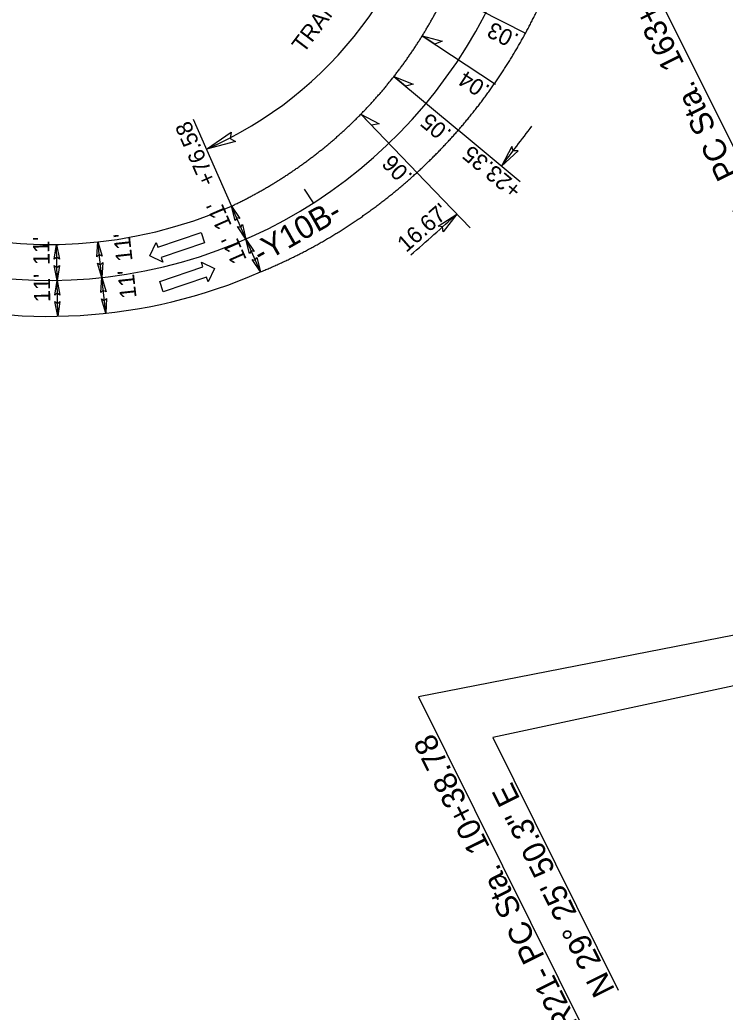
# Model space of a CAD drawing. Extents: x 472216 to 481979, y 489069 to 507339.
# Drawn here: x 475503.5 to 475719.3, y 501761.7 to 502065.2 of the extents above; entities that cross this region are included whole.
import ezdxf

# ---------------------------------------------------------------- set-up
doc = ezdxf.new("R2010")
doc.units = 0
for name, color, linetype in [('Old_Level_12', 7, 'Continuous'), ('Prop Drainage Structure Drop Inlet Grate 2 Narrow Slots and Sag Grates 840 24 CELL', 7, 'Continuous'), ('Prop Drainage Structure Drop Inlet Grate 2 Wide Slots and Sag Grates 840 22 Label', 7, 'Continuous'), ('Prop Drainage Structure Outlet Berm Ditch 850 10 CELL', 7, 'Continuous'), ('Prop Drainage Structure Pipe CSP 15in', 7, 'Continuous'), ('Prop Drainage Structure Pipe RCP 24in Class III Label', 7, 'Continuous'), ('Prop Drainage Structure Pipe Side Drain 15in Label', 7, 'Continuous'), ('Sheet Block Revision CELL', 7, 'Continuous'), ('Sheet North Arrow Point CELL', 7, 'Continuous'), ('Sheet PE Seal Cell', 7, 'Continuous'), ('Sheet Plan And Profile CELL', 7, 'Continuous')]:
    doc.layers.add(name, color=color, linetype=linetype)

msp = doc.modelspace()

# ---------------------------------------------------------------- linework, layer by layer
at = {"layer": 'Old_Level_12'}
for p, q in [((475682.12, 502106.24), (475733.03, 502003.86)), ((475803.74, 501892.89), (475625.55, 501858.16)), ((475792.91, 501876.73), (475648.22, 501845.68)), ((475625.55, 501858.16), (475679.94, 501748.8)), ((475648.22, 501845.68), (475686.63, 501768.45))]:
    msp.add_line(p, q, dxfattribs=at)
at = {"layer": 'Prop Drainage Structure Drop Inlet Grate 2 Narrow Slots and Sag Grates 840 24 CELL'}
for points in [[(475626.65, 502060.34), (475632.77, 502058.71), (475630.52, 502057.79)], [(475617.95, 502047.86), (475623.84, 502045.56), (475621.5, 502044.9)], [(475607.87, 502036.38), (475613.48, 502033.45), (475611.08, 502033.05)]]:
    msp.add_lwpolyline(points, close=True, dxfattribs=at)
at = {"layer": 'Prop Drainage Structure Drop Inlet Grate 2 Wide Slots and Sag Grates 840 22 Label'}
for p, q in [((475633.87, 502073.6), (475658.26, 502061.15)), ((475626.65, 502060.34), (475649.04, 502045.6)), ((475617.95, 502047.86), (475637.94, 502031.24)), ((475607.87, 502036.38), (475625.35, 502018.23)), ((475656.61, 502015.73), (475637.67, 502031.47)), ((475625.05, 502018.54), (475641.35, 502001.6))]:
    msp.add_line(p, q, dxfattribs=at)
for points in [[(475654.09, 502026.54), (475650.88, 502020.49), (475655.98, 502025.12), (475654.5, 502025.17)], [(475631.48, 502002.17), (475637.27, 502005.84), (475633.04, 502000.4), (475632.88, 502001.87)]]:
    msp.add_lwpolyline(points, close=True, dxfattribs=at)
for centre, start, end in [((474931.1, 502577.28), 322.27625, 323.24582), ((475026.31, 502680.26), 310.98355, 312.17363)]:
    msp.add_arc(centre, 910, start, end, dxfattribs=at)
at = {"layer": 'Prop Drainage Structure Outlet Berm Ditch 850 10 CELL'}
for points in [[(475569.49, 502028), (475560.66, 502025.65), (475568.22, 502030.89), (475567.84, 502028.95)], [(475569.4, 502003.82), (475568.3, 502008.25), (475570.85, 502004.43), (475569.89, 502004.63)], [(475571.62, 502002.61), (475572.72, 501998.18), (475570.17, 502002), (475571.14, 502001.79)], [(475514.04, 501992.04), (475514.74, 501996.55), (475515.62, 501992.04), (475514.81, 501992.6)], [(475527.14, 501992.78), (475527.43, 501997.34), (475528.71, 501992.93), (475527.85, 501993.41)], [(475573.82, 501993.74), (475572.72, 501998.18), (475575.27, 501994.35), (475574.31, 501994.56)], [(475576.05, 501992.54), (475577.14, 501988.1), (475574.59, 501991.93), (475575.56, 501991.72)], [(475515.63, 501990.06), (475514.93, 501985.55), (475514.05, 501990.06), (475514.86, 501989.5)], [(475528.9, 501990.96), (475528.62, 501986.4), (475527.33, 501990.82), (475528.19, 501990.33)], [(475528.33, 501981.85), (475528.62, 501986.4), (475529.9, 501981.99), (475529.04, 501982.48)], [(475514.23, 501981.04), (475514.93, 501985.55), (475515.8, 501981.04), (475514.99, 501981.6)], [(475515.81, 501979.06), (475515.11, 501974.55), (475514.23, 501979.06), (475515.04, 501978.5)], [(475530.09, 501980.03), (475529.8, 501975.47), (475528.52, 501979.88), (475529.38, 501979.4)]]:
    msp.add_lwpolyline(points, close=True, dxfattribs=at)
at = {"layer": 'Prop Drainage Structure Pipe CSP 15in'}
msp.add_line((475515.11, 501974.55), (475514.74, 501996.55), dxfattribs=at)
at = {"layer": 'Prop Drainage Structure Pipe RCP 24in Class III Label'}
for radius, start in [(139, 214.8879), (161, 253.0851)]:
    msp.add_arc((475512.44, 502135.53), radius, start, 293.6962, dxfattribs=at)
for points in [[(475657.8, 502060.31), (475658.16, 502060.97), (475658.51, 502061.63), (475658.87, 502062.29), (475659.22, 502062.96), (475659.57, 502063.63), (475659.91, 502064.3), (475660.25, 502064.97), (475660.59, 502065.64), (475660.93, 502066.31), (475661.26, 502066.99), (475661.59, 502067.66), (475661.92, 502068.34), (475662.24, 502069.02), (475662.56, 502069.7), (475662.88, 502070.38), (475663.19, 502071.07), (475663.5, 502071.76), (475663.81, 502072.44), (475664.12, 502073.13), (475664.42, 502073.82), (475664.72, 502074.51), (475665.01, 502075.21), (475665.3, 502075.9), (475665.59, 502076.6), (475665.88, 502077.3), (475666.16, 502077.99), (475666.44, 502078.7), (475666.72, 502079.4), (475666.99, 502080.1), (475667.26, 502080.8), (475667.53, 502081.51), (475667.79, 502082.22), (475668.05, 502082.93), (475668.31, 502083.63), (475668.56, 502084.35), (475668.81, 502085.06), (475669.06, 502085.77), (475669.3, 502086.48), (475669.54, 502087.2), (475669.78, 502087.92), (475670.02, 502088.64), (475670.25, 502089.35), (475670.47, 502090.07), (475670.7, 502090.8), (475670.92, 502091.52), (475671.14, 502092.24), (475671.35, 502092.97), (475671.56, 502093.69), (475671.77, 502094.42), (475671.98, 502095.15), (475672.18, 502095.88), (475672.37, 502096.6), (475672.57, 502097.34), (475672.76, 502098.07), (475672.95, 502098.8), (475673.13, 502099.53), (475673.31, 502100.27), (475673.49, 502101), (475673.67, 502101.74), (475673.84, 502102.48), (475674.01, 502103.21), (475674.17, 502103.95), (475674.33, 502104.69), (475674.49, 502105.43), (475674.64, 502106.18), (475674.79, 502106.92), (475674.94, 502107.66), (475675.09, 502108.4), (475675.23, 502109.15), (475675.36, 502109.89), (475675.5, 502110.64), (475675.63, 502111.39), (475675.88, 502112.88)], [(475606.62, 502035.12), (475607.07, 502035.57), (475607.52, 502036.02), (475607.96, 502036.47), (475608.4, 502036.92), (475608.84, 502037.38), (475609.28, 502037.83), (475609.71, 502038.29), (475610.14, 502038.75), (475610.57, 502039.21), (475611, 502039.68), (475611.43, 502040.14), (475611.85, 502040.61), (475612.28, 502041.08), (475612.69, 502041.55), (475613.11, 502042.03), (475613.53, 502042.5), (475613.94, 502042.98), (475614.35, 502043.46), (475614.76, 502043.94), (475615.16, 502044.42), (475615.57, 502044.91), (475615.97, 502045.39), (475616.37, 502045.88), (475616.77, 502046.37), (475617.16, 502046.86), (475617.55, 502047.36), (475617.94, 502047.85), (475618.33, 502048.35), (475618.72, 502048.85), (475619.1, 502049.35), (475619.48, 502049.85), (475619.86, 502050.35), (475620.23, 502050.86), (475620.61, 502051.37), (475620.98, 502051.87), (475621.35, 502052.38), (475621.71, 502052.9), (475622.08, 502053.41), (475622.44, 502053.93), (475622.8, 502054.44), (475623.15, 502054.96), (475623.51, 502055.48), (475623.86, 502056), (475624.21, 502056.52), (475624.56, 502057.05), (475624.9, 502057.57), (475625.24, 502058.1), (475625.58, 502058.63), (475625.92, 502059.16), (475626.25, 502059.69), (475626.59, 502060.23), (475626.92, 502060.76), (475627.24, 502061.3), (475627.57, 502061.84), (475627.89, 502062.37), (475628.21, 502062.92), (475628.53, 502063.46), (475628.84, 502064), (475629.15, 502064.55), (475629.46, 502065.09), (475629.77, 502065.64), (475630.07, 502066.19), (475630.37, 502066.74), (475630.67, 502067.29), (475630.97, 502067.84), (475631.26, 502068.4), (475631.55, 502068.95), (475631.84, 502069.51), (475632.13, 502070.06), (475632.41, 502070.62), (475632.69, 502071.18), (475632.97, 502071.75), (475633.25, 502072.31), (475633.52, 502072.87)], [(475623.5, 502017.13), (475624.05, 502017.63), (475624.6, 502018.13), (475625.16, 502018.63), (475625.7, 502019.14), (475626.25, 502019.65), (475626.79, 502020.16), (475627.33, 502020.67), (475627.87, 502021.19), (475628.41, 502021.71), (475628.94, 502022.23), (475629.48, 502022.75), (475630.01, 502023.28), (475630.53, 502023.81), (475631.06, 502024.34), (475631.58, 502024.87), (475632.1, 502025.41), (475632.62, 502025.95), (475633.13, 502026.49), (475633.65, 502027.03), (475634.16, 502027.58), (475634.67, 502028.13), (475635.17, 502028.68), (475635.67, 502029.23), (475636.18, 502029.78), (475636.67, 502030.34), (475637.17, 502030.9), (475637.66, 502031.46), (475638.15, 502032.03), (475638.64, 502032.6), (475639.13, 502033.17), (475639.61, 502033.74), (475640.09, 502034.31), (475640.57, 502034.89), (475641.04, 502035.47), (475641.51, 502036.05), (475641.98, 502036.63), (475642.45, 502037.21), (475642.92, 502037.8), (475643.38, 502038.39), (475643.84, 502038.98), (475644.29, 502039.58), (475644.75, 502040.17), (475645.2, 502040.77), (475645.65, 502041.37), (475646.09, 502041.97), (475646.54, 502042.58), (475646.98, 502043.18), (475647.41, 502043.79), (475647.85, 502044.4), (475648.28, 502045.02), (475648.71, 502045.63), (475649.14, 502046.25), (475649.56, 502046.87), (475649.98, 502047.49), (475650.4, 502048.11), (475650.81, 502048.74), (475651.23, 502049.36), (475651.64, 502049.99), (475652.04, 502050.62), (475652.45, 502051.26), (475652.85, 502051.89), (475653.25, 502052.53), (475653.64, 502053.16), (475654.03, 502053.81), (475654.42, 502054.45), (475654.81, 502055.09), (475655.19, 502055.74), (475655.57, 502056.39), (475655.95, 502057.03), (475656.33, 502057.69), (475656.7, 502058.34), (475657.07, 502058.99), (475657.43, 502059.65), (475657.8, 502060.31)], [(475568.3, 502008.25), (475568.88, 502008.52), (475569.45, 502008.8), (475570.03, 502009.08), (475570.6, 502009.36), (475571.17, 502009.65), (475571.74, 502009.93), (475572.31, 502010.22), (475572.88, 502010.52), (475573.44, 502010.81), (475574.01, 502011.11), (475574.57, 502011.41), (475575.13, 502011.71), (475575.69, 502012.02), (475576.25, 502012.33), (475576.81, 502012.64), (475577.36, 502012.95), (475577.91, 502013.26), (475578.47, 502013.58), (475579.02, 502013.9), (475579.57, 502014.22), (475580.11, 502014.55), (475580.66, 502014.88), (475581.2, 502015.21), (475581.75, 502015.54), (475582.29, 502015.88), (475582.83, 502016.21), (475583.37, 502016.55), (475583.9, 502016.9), (475584.44, 502017.24), (475584.97, 502017.59), (475585.5, 502017.94), (475586.03, 502018.29), (475586.56, 502018.64), (475587.09, 502019), (475587.61, 502019.36), (475588.13, 502019.72), (475588.65, 502020.09), (475589.17, 502020.45), (475589.69, 502020.82), (475590.21, 502021.19), (475590.72, 502021.56), (475591.23, 502021.94), (475591.74, 502022.32), (475592.25, 502022.7), (475592.76, 502023.08), (475593.26, 502023.46), (475593.77, 502023.85), (475594.27, 502024.24), (475594.77, 502024.63), (475595.27, 502025.03), (475595.76, 502025.42), (475596.26, 502025.82), (475596.75, 502026.22), (475597.24, 502026.62), (475597.73, 502027.03), (475598.21, 502027.43), (475598.7, 502027.84), (475599.18, 502028.25), (475599.66, 502028.67), (475600.14, 502029.08), (475600.61, 502029.5), (475601.09, 502029.92), (475601.56, 502030.34), (475602.03, 502030.77), (475602.5, 502031.19), (475602.97, 502031.62), (475603.43, 502032.05), (475603.89, 502032.48), (475604.35, 502032.92), (475604.81, 502033.36), (475605.27, 502033.79), (475605.72, 502034.23), (475606.17, 502034.68), (475606.62, 502035.12)], [(475577.14, 501988.1), (475577.83, 501988.39), (475578.51, 501988.67), (475579.19, 501988.96), (475579.87, 501989.25), (475580.55, 501989.55), (475581.23, 501989.85), (475581.9, 501990.15), (475582.58, 501990.45), (475583.25, 501990.76), (475583.92, 501991.07), (475584.59, 501991.38), (475585.26, 501991.7), (475585.93, 501992.02), (475586.6, 501992.34), (475587.26, 501992.67), (475587.93, 501993), (475588.59, 501993.33), (475589.25, 501993.66), (475589.91, 501994), (475590.57, 501994.34), (475591.22, 501994.69), (475591.88, 501995.04), (475592.53, 501995.39), (475593.18, 501995.74), (475593.83, 501996.1), (475594.48, 501996.46), (475595.13, 501996.82), (475595.77, 501997.19), (475596.42, 501997.56), (475597.06, 501997.93), (475597.7, 501998.3), (475598.34, 501998.68), (475598.98, 501999.06), (475599.61, 501999.44), (475600.25, 501999.83), (475600.88, 502000.22), (475601.51, 502000.61), (475602.14, 502001.01), (475602.76, 502001.41), (475603.39, 502001.81), (475604.01, 502002.21), (475604.63, 502002.62), (475605.25, 502003.03), (475605.87, 502003.44), (475606.49, 502003.86), (475607.1, 502004.28), (475607.72, 502004.7), (475608.33, 502005.12), (475608.93, 502005.55), (475609.54, 502005.98), (475610.15, 502006.41), (475610.75, 502006.85), (475611.35, 502007.29), (475611.95, 502007.73), (475612.55, 502008.17), (475613.14, 502008.62), (475613.73, 502009.07), (475614.32, 502009.52), (475614.91, 502009.98), (475615.5, 502010.44), (475616.09, 502010.9), (475616.67, 502011.36), (475617.25, 502011.83), (475617.83, 502012.29), (475618.4, 502012.77), (475618.98, 502013.24), (475619.55, 502013.72), (475620.12, 502014.2), (475620.69, 502014.68), (475621.26, 502015.16), (475621.82, 502015.65), (475622.38, 502016.14), (475622.94, 502016.64), (475623.5, 502017.13)]]:
    msp.add_spline(points, degree=3, dxfattribs=at)
at = {"layer": 'Prop Drainage Structure Pipe Side Drain 15in Label'}
for p, q in [((475545.75, 501995.67), (475559, 502000.18)), ((475559, 502000.18), (475560.07, 501997.06)), ((475543.31, 501993.05), (475545.27, 501997.09)), ((475545.27, 501997.09), (475545.75, 501995.67)), ((475560.07, 501997.06), (475546.81, 501992.55)), ((475547.3, 501991.13), (475543.31, 501993.05)), ((475546.81, 501992.55), (475547.3, 501991.13)), ((475546.32, 501985.16), (475559.57, 501989.67)), ((475559.57, 501989.67), (475559.09, 501991.09)), ((475559.09, 501991.09), (475563.07, 501989.17)), ((475563.07, 501989.17), (475561.12, 501985.13)), ((475560.64, 501986.55), (475547.38, 501982.04)), ((475561.12, 501985.13), (475560.64, 501986.55)), ((475547.38, 501982.04), (475546.32, 501985.16))]:
    msp.add_line(p, q, dxfattribs=at)
at = {"layer": 'Sheet Block Revision CELL'}
for p, q in [((475556.61, 502034.9), (475568.3, 502008.25)), ((475577.14, 501988.1), (475568.3, 502008.25)), ((475529.8, 501975.47), (475527.43, 501997.34))]:
    msp.add_line(p, q, dxfattribs=at)
msp.add_arc((475512.44, 502135.53), 120, 293.6967, 352.1099, dxfattribs=at)
at = {"layer": 'Sheet North Arrow Point CELL'}
for centre, radius, start, end in [((486928.47, 508069.92), 12700, 206.801639, 209.062037), ((475512.44, 502135.53), 150, 214.8879, 352.1099)]:
    msp.add_arc(centre, radius, start, end, dxfattribs=at)
at = {"layer": 'Sheet PE Seal Cell'}
msp.add_line((475593.35, 502009.22), (475590.65, 502013.43), dxfattribs=at)

# ---------------------------------------------------------------- texts
at = {"layer": 'Old_Level_12'}
for s, rotation, p in [('-L- PC Sta.  163+05.66', 116.4407, (475729.91, 502005.68)), ('-DR21- PC Sta.  10+38.78', 116.5097, (475678.85, 501749.36))]:
    msp.add_text(s, height=7, rotation=rotation, dxfattribs=at).set_placement(p)
at = {"layer": 'Prop Drainage Structure Drop Inlet Grate 2 Narrow Slots and Sag Grates 840 24 CELL'}
for s, rotation, p in [('.03', 153.1978, (475656.56, 502060.58)), ('.04', 146.6412, (475647.69, 502044.83)), ('.05', 140.2737, (475635.95, 502031.12)), ('.06', 133.9062, (475623.97, 502017.7))]:
    msp.add_text(s, height=5, rotation=rotation, dxfattribs=at).set_placement(p)
at = {"layer": 'Prop Drainage Structure Drop Inlet Grate 2 Wide Slots and Sag Grates 840 22 Label'}
for s, rotation, p in [('+23.35', 140.2737, (475657.5, 502013.95)), ("16.67'", 41.4951, (475621.75, 501993.87))]:
    msp.add_text(s, height=5, rotation=rotation, dxfattribs=at).set_placement(p)
at = {"layer": 'Prop Drainage Structure Pipe CSP 15in'}
for s, rotation, p in [('TRANSITION', 52.9044, (475590.37, 502054.79)), ('+76.58', 113.7428, (475563.76, 502015.8)), ("11'", 113.6932, (475568.49, 502002.34)), ("11'", 90.9501, (475512.67, 501990.25)), ("11'", 96.1906, (475538.04, 501991.55)), ("11'", 113.6932, (475573.05, 501991.94)), ("11'", 90.9501, (475512.86, 501978.89)), ("11'", 96.1906, (475539.26, 501980.25))]:
    msp.add_text(s, height=5, rotation=rotation, dxfattribs=at).set_placement(p)
at = {"layer": 'Sheet Plan And Profile CELL'}
for s, rotation, p in [('-Y10B-', 29.5669, (475577.29, 501990.35)), ('N 29%%d 25\' 50.3" E', 116.4407, (475685.73, 501768.57))]:
    msp.add_text(s, height=7, rotation=rotation, dxfattribs=at).set_placement(p)

doc.saveas('drawing.dxf')
